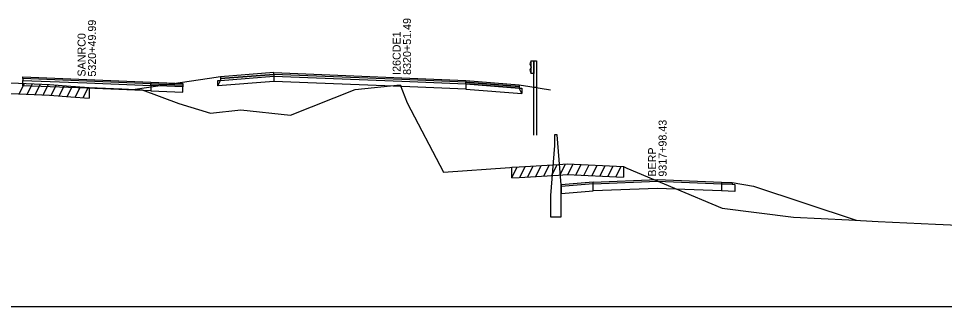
# Model space of a CAD drawing. Extents: x 1017 to 19997, y -1947 to 50737.
# Drawn here: x 12661.2 to 12834.7, y 20500 to 20554 of the extents above; entities that cross this region are included whole.
import ezdxf

# ---------------------------------------------------------------- set-up
doc = ezdxf.new("R2010")
doc.units = 0
for name, color, linetype in [('RD_GPK_XS_Cell', 7, 'Continuous'), ('RD_XS_Base', 7, 'Continuous'), ('RD_XS_ExGround', 7, 'Continuous'), ('RD_XS_ExPaveRet', 7, 'Continuous'), ('RD_XS_GR', 7, 'Continuous'), ('RD_XS_Greenside', 7, 'Continuous'), ('RD_XS_MedBWall', 7, 'Continuous'), ('RD_XS_Pave', 7, 'Continuous'), ('RD_XS_PaveOvlay', 7, 'Continuous'), ('RD_XS_TX_Notes', 7, 'Continuous')]:
    doc.layers.add(name, color=color, linetype=linetype)

msp = doc.modelspace()

# ---------------------------------------------------------------- linework, layer by layer
at = {"layer": 'RD_GPK_XS_Cell'}
msp.add_line((12600, 20500), (13200, 20500), dxfattribs=at)
at = {"layer": 'RD_XS_Base'}
for points in [[(12698.5, 20541.33), (12699, 20542.37), (12709, 20543.17)], [(12698.5, 20542.33), (12699, 20542.37), (12709, 20543.17)], [(12709, 20543.17), (12709, 20542.17)], [(12709, 20543.17), (12733.01, 20542.21), (12745.01, 20541.73)], [(12661.97, 20542.37), (12673.97, 20541.88), (12685.97, 20541.39)], [(12661.97, 20541.37), (12661.97, 20542.37)], [(12685.97, 20540.39), (12673.97, 20540.88), (12661.97, 20541.37)], [(12685.97, 20541.39), (12685.97, 20540.39)], [(12691.97, 20541.13), (12685.97, 20541.39)], [(12698.5, 20541.33), (12698.5, 20542.33)], [(12709, 20542.17), (12698.5, 20541.33)], [(12745.01, 20540.73), (12733.01, 20541.21), (12709, 20542.17)], [(12745.01, 20541.73), (12745.01, 20540.73)], [(12755.51, 20539.88), (12755.01, 20540.92), (12745.01, 20541.73)], [(12745.01, 20541.73), (12755.01, 20540.92), (12755.51, 20540.88)], [(12685.97, 20540.39), (12691.97, 20540.13)], [(12691.97, 20540.13), (12691.97, 20541.13)], [(12745.01, 20540.73), (12755.51, 20539.88)], [(12755.51, 20540.88), (12755.51, 20539.88)], [(12768.88, 20522.98), (12762.88, 20522.5)], [(12762.88, 20522.5), (12762.88, 20521.17)], [(12768.88, 20522.98), (12780.88, 20523.46), (12792.88, 20522.97)], [(12768.88, 20521.65), (12768.88, 20522.98)], [(12792.88, 20522.97), (12792.88, 20521.66)], [(12792.88, 20522.97), (12794.88, 20522.89), (12795.38, 20522.87)], [(12795.38, 20522.87), (12795.38, 20521.54)], [(12762.88, 20521.17), (12768.88, 20521.65)], [(12792.88, 20521.66), (12780.88, 20522.12), (12768.88, 20521.65)], [(12795.38, 20521.54), (12792.88, 20521.66)]]:
    msp.add_lwpolyline(points, dxfattribs=at)
at = {"layer": 'RD_XS_ExGround'}
msp.add_lwpolyline([(12659.76, 20541.9), (12666.98, 20541.6), (12671.01, 20541.31), (12674.43, 20541.06), (12680.56, 20540.8), (12684.38, 20540.57), (12691.2, 20538.02), (12697.14, 20536.25), (12702.81, 20536.85), (12712.14, 20535.82), (12724.25, 20540.63), (12732.69, 20541.53), (12734.02, 20538.13), (12740.79, 20525.17), (12753.22, 20526.07), (12753.6, 20526.1), (12755.01, 20526.18), (12762.39, 20526.6), (12763.97, 20526.72), (12774.53, 20526.2), (12775.14, 20525.94), (12793, 20518.42), (12806.36, 20516.72), (12816.74, 20516.21), (12822.28, 20515.95), (12833.01, 20515.45), (12844.33, 20514.9)], dxfattribs=at)
at = {"layer": 'RD_XS_ExPaveRet'}
for p, q in [((12661.32, 20539.84), (12662.3, 20541.8)), ((12662.82, 20539.77), (12663.8, 20541.73)), ((12664.32, 20539.71), (12665.3, 20541.67)), ((12665.82, 20539.65), (12666.8, 20541.61)), ((12667.32, 20539.58), (12668.29, 20541.51)), ((12668.82, 20539.47), (12669.79, 20541.4)), ((12659.76, 20539.9), (12666.98, 20539.6)), ((12666.98, 20539.6), (12671.01, 20539.31)), ((12670.32, 20539.36), (12671.29, 20541.29)), ((12671.82, 20539.25), (12672.79, 20541.18)), ((12673.32, 20539.14), (12674.29, 20541.07)), ((12674.43, 20541.06), (12674.43, 20539.06)), ((12671.01, 20539.31), (12674.43, 20539.06)), ((12753.6, 20524.1), (12754.63, 20526.16)), ((12753.6, 20524.1), (12753.6, 20526.1)), ((12755.1, 20524.19), (12756.13, 20526.25)), ((12756.6, 20524.27), (12757.63, 20526.33)), ((12758.1, 20524.36), (12759.13, 20526.41)), ((12759.6, 20524.44), (12760.63, 20526.5)), ((12761.1, 20524.52), (12762.13, 20526.58)), ((12762.6, 20524.61), (12763.64, 20526.69)), ((12764.1, 20524.71), (12765.08, 20526.66)), ((12765.6, 20524.64), (12766.58, 20526.59)), ((12767.1, 20524.57), (12768.08, 20526.52)), ((12768.6, 20524.49), (12769.58, 20526.44)), ((12770.1, 20524.42), (12771.08, 20526.37)), ((12771.6, 20524.34), (12772.58, 20526.3)), ((12773.1, 20524.27), (12774.08, 20526.22)), ((12774.53, 20526.2), (12774.53, 20524.2)), ((12753.6, 20524.1), (12755.01, 20524.18)), ((12755.01, 20524.18), (12762.39, 20524.6)), ((12762.39, 20524.6), (12763.97, 20524.72)), ((12763.97, 20524.72), (12774.53, 20524.2))]:
    msp.add_line(p, q, dxfattribs=at)
at = {"layer": 'RD_XS_GR'}
for points in [[(12757.25, 20546.05), (12757.01, 20545.45)], [(12757.01, 20545.45), (12757.24, 20544.85)], [(12757.24, 20544.85), (12757.01, 20544.28)], [(12757.25, 20546.05), (12757.74, 20546.05)], [(12757.25, 20543.68), (12757.25, 20546.05)], [(12757.74, 20546.05), (12758.24, 20546.05)], [(12757.74, 20541.12), (12757.74, 20546.05)], [(12757.74, 20546.05), (12757.74, 20543.68)], [(12758.24, 20546.05), (12758.24, 20541.04)], [(12757.01, 20544.28), (12757.25, 20543.68)], [(12757.74, 20543.68), (12757.25, 20543.68)], [(12758.24, 20541.04), (12757.74, 20541.12)], [(12757.74, 20532.12), (12757.74, 20541.12)], [(12758.24, 20541.04), (12758.24, 20532.12)]]:
    msp.add_lwpolyline(points, dxfattribs=at)
at = {"layer": 'RD_XS_Greenside'}
for points in [[(12697, 20542.69), (12683.05, 20540.64)], [(12699, 20543.01), (12697, 20542.69)], [(12755.01, 20541.56), (12757.01, 20541.24)], [(12757.01, 20541.24), (12760.88, 20540.62)], [(12794.88, 20523.21), (12798.88, 20522.57)], [(12798.88, 20522.57), (12818.11, 20516.15)]]:
    msp.add_lwpolyline(points, dxfattribs=at)
at = {"layer": 'RD_XS_MedBWall'}
for points in [[(12762.88, 20522.82), (12762.13, 20532.16), (12761.63, 20532.16)], [(12761.63, 20532.16), (12761.63, 20530.16)], [(12761.63, 20530.16), (12760.88, 20520.82)], [(12762.88, 20516.82), (12762.88, 20522.82)], [(12760.88, 20520.82), (12760.88, 20516.82)], [(12760.88, 20516.82), (12762.88, 20516.82)]]:
    msp.add_lwpolyline(points, dxfattribs=at)
at = {"layer": 'RD_XS_Pave'}
for points in [[(12709, 20543.49), (12699, 20542.69)], [(12699, 20542.37), (12709, 20543.17)], [(12745.01, 20542.05), (12733.01, 20542.53), (12709, 20543.49)], [(12709, 20543.49), (12709, 20543.17)], [(12709, 20543.17), (12733.01, 20542.21), (12745.01, 20541.73)], [(12685.97, 20541.71), (12673.97, 20542.2), (12661.97, 20542.69)], [(12661.97, 20542.69), (12661.97, 20542.37)], [(12661.97, 20542.37), (12673.97, 20541.88), (12685.97, 20541.39)], [(12685.97, 20541.39), (12685.97, 20541.71)], [(12685.97, 20541.71), (12691.97, 20541.46)], [(12691.97, 20541.13), (12685.97, 20541.39)], [(12691.97, 20541.46), (12691.97, 20541.13)], [(12699, 20542.69), (12699, 20542.37)], [(12745.01, 20541.73), (12745.01, 20542.05)], [(12745.01, 20542.05), (12755.01, 20541.24)], [(12755.01, 20540.92), (12745.01, 20541.73)], [(12755.01, 20541.24), (12755.01, 20540.92)]]:
    msp.add_lwpolyline(points, dxfattribs=at)
at = {"layer": 'RD_XS_PaveOvlay'}
for points in [[(12709, 20543.81), (12699, 20543.01)], [(12699, 20542.69), (12709, 20543.49)], [(12709, 20543.81), (12733.01, 20542.84), (12745.01, 20542.36)], [(12709, 20543.49), (12709, 20543.81)], [(12745.01, 20542.05), (12733.01, 20542.53), (12709, 20543.49)], [(12661.97, 20543.01), (12673.97, 20542.52), (12685.97, 20542.03)], [(12661.97, 20542.69), (12661.97, 20543.01)], [(12685.97, 20541.71), (12673.97, 20542.2), (12661.97, 20542.69)], [(12685.97, 20542.03), (12685.97, 20541.71)], [(12685.97, 20542.03), (12691.97, 20541.78)], [(12691.97, 20541.46), (12685.97, 20541.71)], [(12691.97, 20541.78), (12691.97, 20541.46)], [(12699, 20543.01), (12699, 20542.69)], [(12745.01, 20542.36), (12745.01, 20542.05)], [(12745.01, 20542.36), (12755.01, 20541.56)], [(12755.01, 20541.24), (12745.01, 20542.05)], [(12755.01, 20541.56), (12755.01, 20541.24)], [(12768.88, 20523.3), (12762.88, 20522.82)], [(12762.88, 20522.82), (12762.88, 20522.5)], [(12768.88, 20523.3), (12780.88, 20523.77), (12792.88, 20523.29)], [(12768.88, 20522.98), (12768.88, 20523.3)], [(12792.88, 20523.29), (12792.88, 20522.97)], [(12792.88, 20523.29), (12794.88, 20523.21)], [(12794.88, 20522.89), (12792.88, 20522.97)], [(12794.88, 20523.21), (12794.88, 20522.89)]]:
    msp.add_lwpolyline(points, dxfattribs=at)

# ---------------------------------------------------------------- texts
at = {"layer": 'RD_XS_TX_Notes'}
for s, p in [(' 5320+49.99', (12675.7, 20542.52)), (' 8320+51.49', (12734.73, 20542.84)), (' SANRC0', (12673.75, 20542.52)), (' I26CDE1', (12732.78, 20542.84)), (' 9317+98.43', (12782.61, 20523.77)), (' BERP', (12780.65, 20523.77))]:
    msp.add_text(s, height=1.5, rotation=90, dxfattribs=at).set_placement(p)

doc.saveas('drawing.dxf')
